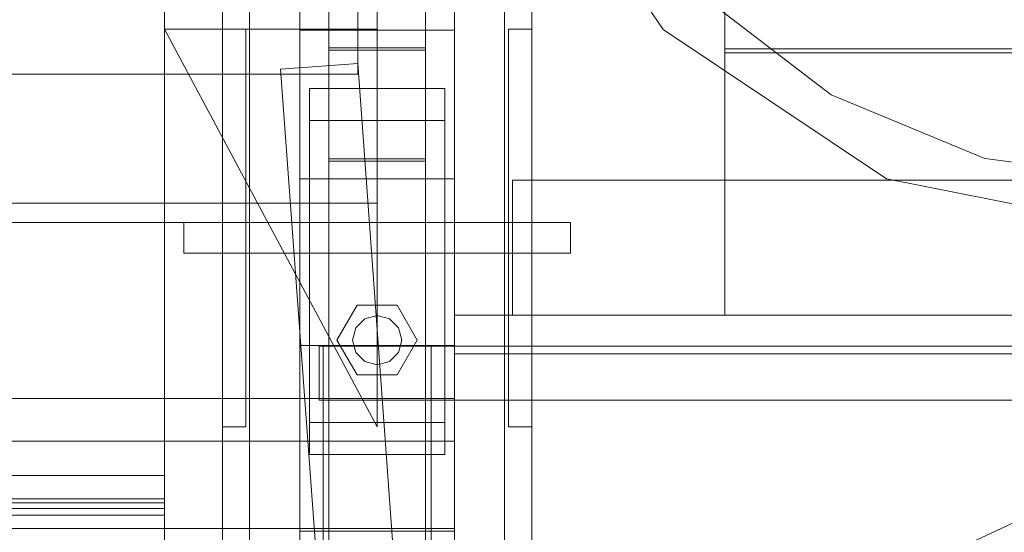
# Model space of a CAD drawing. Header units: millimetres. Extents: x -1970 to 61924, y -58230 to 6847.
# Tile 885 of 925: x 61424 to 61678, y 566 to 699. Entities that reach past the tile are written whole.
import ezdxf

# ---------------------------------------------------------------- set-up
doc = ezdxf.new("R2010")
doc.units = ezdxf.units.MM
for name, color, linetype, lineweight in [('COTAS_P', 1, 'Continuous', 0), ('lateral_C04', 7, 'Continuous', 0), ('lateral_C08', 7, 'Continuous', 0)]:
    doc.layers.add(name, color=color, linetype=linetype, lineweight=lineweight)
doc.dimstyles.new('R19_100', dxfattribs={"dimtxt": 250, "dimasz": 150, "dimexe": 150, "dimexo": 80, "dimgap": 100, "dimtad": 1, "dimtih": 1, "dimtoh": 1, "dimdsep": 46, "dimcen": 0.09, "dimadec": 0, "dimazin": 0, "dimtfac": 1, "dimtdec": 4, "dimtofl": 0, "dimtmove": 0, "dimatfit": 3, "dimfxl": 1, "dimtolj": 1, "dimtzin": 0, "dimarcsym": 0})

# ---------------------------------------------------------------- blocks, each defined once
blk = doc.blocks.new('DIM_R26_13')
at = {"layer": 'COTAS_P'}
for p, q in [((61061.13, 500), (61461.13, 500)), ((61461.13, 500), (61416.13, 350)), ((61461.13, 0), (61461.13, 500)), ((61461.13, 500), (61506.13, 350)), ((61461.13, 0), (61416.13, 150)), ((61461.13, 0), (61506.13, 150)), ((61061.13, 0), (61461.13, 0))]:
    blk.add_line(p, q, dxfattribs=at)
blk.add_text('500 P', height=250, rotation=90, dxfattribs=at).set_placement((61361.13, 250))
blk = doc.blocks.new('DIM_R26_14')
at = {"layer": 'COTAS_P'}
for p, q in [((61061.13, 500), (61461.13, 500)), ((61461.13, 500), (61416.13, 350)), ((61461.13, 0), (61461.13, 500)), ((61461.13, 500), (61506.13, 350)), ((61461.13, 0), (61416.13, 150)), ((61461.13, 0), (61506.13, 150)), ((61061.13, 0), (61461.13, 0))]:
    blk.add_line(p, q, dxfattribs=at)
blk.add_text('500 P', height=250, rotation=90, dxfattribs=at).set_placement((61361.13, 250))
blk = doc.blocks.new('DIM_R26_15')
at = {"layer": 'COTAS_P'}
for p, q in [((61061.13, 380), (61461.13, 380)), ((61461.13, 380), (61416.13, 230)), ((61461.13, 0), (61461.13, 380)), ((61461.13, 380), (61506.13, 230)), ((61461.13, 0), (61416.13, 150)), ((61461.13, 0), (61506.13, 150)), ((61061.13, 0), (61461.13, 0))]:
    blk.add_line(p, q, dxfattribs=at)
blk.add_text('380 P', height=250, rotation=90, dxfattribs=at).set_placement((61361.13, 190))
blk = doc.blocks.new('DIM_R26_16')
at = {"layer": 'COTAS_P'}
for p, q in [((61061.13, 1522.14), (61461.13, 1522.14)), ((61461.13, 1522.14), (61416.13, 1372.14)), ((61461.13, 0), (61461.13, 1522.14)), ((61461.13, 1522.14), (61506.13, 1372.14)), ((61461.13, 0), (61416.13, 150)), ((61461.13, 0), (61506.13, 150)), ((61061.13, 0), (61461.13, 0))]:
    blk.add_line(p, q, dxfattribs=at)
blk.add_text('1522.14 P', height=250, rotation=90, dxfattribs=at).set_placement((61361.13, 761.07))

msp = doc.modelspace()

# ---------------------------------------------------------------- linework, layer by layer
at = {"layer": 'lateral_C04'}
for p, q in [((61606.134, 954.5), (61606.134, 690.5)), ((61551.499, 754.306), (61590.127, 696.494)), ((61511.134, 685), (61511.134, 710)), ((61599.461, 705.827), (61633.634, 679.606)), ((61590.127, 696.494), (61647.94, 657.865)), ((61826.134, 691.5), (61606.134, 691.5)), ((61606.134, 691.5), (61606.134, 622.5)), ((61606.134, 690.5), (61826.134, 690.5)), ((61491.161, 686.27), (61511.107, 687.73)), ((61506.161, 481.27), (61491.161, 686.27)), ((61526.107, 482.73), (61511.107, 687.73)), ((61511.134, 685), (60611.134, 685)), ((61633.634, 679.606), (61673.429, 663.122)), ((61673.429, 663.122), (61716.134, 657.5)), ((61881.134, 657.5), (61551.134, 657.5)), ((61551.134, 657.5), (61551.134, 622.5)), ((61647.94, 657.865), (61716.134, 644.3)), ((61896.134, 622.5), (61536.134, 622.5)), ((61536.134, 622.5), (61536.134, 612.5)), ((61551.134, 622.5), (61881.134, 622.5)), ((61606.134, 622.5), (61826.134, 622.5)), ((61881.134, 614.5), (61501.134, 614.5)), ((61501.134, 614.5), (61501.134, 600.5)), ((61530.134, 614.5), (61502.134, 614.5)), ((61502.134, 614.5), (61502.134, 477)), ((61778.992, 614.473), (61511.492, 489.973)), ((61530.134, 477), (61530.134, 614.5)), ((61536.134, 612.5), (61896.134, 612.5)), ((61501.134, 600.5), (61881.134, 600.5)), ((61461.134, 581), (61061.134, 581)), ((61461.134, 575), (61461.134, 581)), ((60661.134, 575), (61461.134, 575)), ((61461.134, 573.91), (60661.134, 573.91)), ((61461.134, 575), (61061.134, 575)), ((61461.134, 572.444), (61461.134, 575)), ((61461.134, 573.91), (61461.134, 575)), ((61461.134, 570.713), (61461.134, 573.91)), ((60661.134, 572.444), (61461.134, 572.444)), ((61461.134, 564.952), (61461.134, 572.444)), ((61461.134, 570.713), (60661.134, 570.713)), ((61461.134, 565.627), (61461.134, 570.713))]:
    msp.add_line(p, q, dxfattribs=at)
at = {"layer": 'lateral_C08'}
for p, q in [((61461.134, 1450.043), (61461.134, 307.905)), ((61461.134, 303.099), (61461.134, 1445.237)), ((61476.134, 25), (61476.134, 1052.038)), ((61483.134, 25), (61483.134, 1052.038)), ((61549.134, 25), (61549.134, 1052.038)), ((61556.134, 25), (61556.134, 1052.038)), ((61496.134, 1027.111), (61496.134, 696.346)), ((61536.134, 696.346), (61536.134, 1027.111)), ((61496.134, 657.895), (61496.134, 988.66)), ((61536.134, 657.895), (61536.134, 988.66)), ((61496.134, 945.403), (61496.134, 614.639)), ((61536.134, 614.639), (61536.134, 945.403)), ((61503.634, 936.06), (61503.634, 691.808)), ((61528.634, 691.808), (61528.634, 936.06)), ((61503.634, 662.433), (61503.634, 906.684)), ((61528.634, 662.433), (61528.634, 906.684)), ((61496.134, 566.576), (61496.134, 897.34)), ((61536.134, 566.576), (61536.134, 897.34)), ((61461.134, 554.335), (61461.134, 824.46)), ((61461.134, 548.568), (61461.134, 818.692)), ((61516.134, 701.582), (61516.134, 651.582)), ((61516.134, 593.582), (61461.134, 696.582)), ((61461.134, 696.582), (61516.134, 696.582)), ((61476.134, 593.582), (61476.134, 696.582)), ((61482.134, 696.582), (61476.134, 696.582)), ((61482.134, 593.582), (61482.134, 696.582)), ((61496.134, 696.346), (61536.134, 696.346)), ((61496.134, 657.895), (61496.134, 696.346)), ((61496.134, 696.346), (61496.134, 365.581)), ((61516.134, 696.582), (61516.134, 593.582)), ((61536.134, 696.346), (61536.134, 657.895)), ((61536.134, 365.581), (61536.134, 696.346)), ((61550.134, 593.582), (61550.134, 696.582)), ((61556.134, 696.582), (61550.134, 696.582)), ((61556.134, 593.582), (61556.134, 696.582)), ((61503.634, 691.808), (61503.634, 662.433)), ((61528.634, 691.808), (61503.634, 691.808)), ((61503.634, 691.19), (61528.634, 691.19)), ((61503.634, 663.051), (61503.634, 691.19)), ((61503.634, 691.19), (61503.634, 273.912)), ((61528.634, 662.433), (61528.634, 691.808)), ((61528.634, 691.19), (61528.634, 663.051)), ((61528.634, 273.912), (61528.634, 691.19)), ((61498.634, 681.255), (61498.634, 672.986)), ((61533.634, 681.255), (61498.634, 681.255)), ((61498.634, 681.255), (61498.634, 594.742)), ((61533.634, 672.986), (61533.634, 681.255)), ((61533.634, 594.742), (61533.634, 681.255)), ((61498.634, 672.986), (61533.634, 672.986)), ((61498.634, 586.473), (61498.634, 672.986)), ((61533.634, 586.473), (61533.634, 672.986)), ((61528.634, 663.051), (61503.634, 663.051)), ((61503.634, 245.773), (61503.634, 663.051)), ((61528.634, 245.773), (61528.634, 663.051)), ((61503.634, 662.433), (61528.634, 662.433)), ((61536.134, 657.895), (61496.134, 657.895)), ((61496.134, 327.131), (61496.134, 657.895)), ((61536.134, 327.131), (61536.134, 657.895)), ((60606.134, 651.582), (61516.134, 651.582)), ((61516.134, 651.582), (61516.134, 646.582)), ((60606.134, 646.582), (61516.134, 646.582)), ((61566.134, 646.582), (61466.134, 646.582)), ((61466.134, 638.582), (61466.134, 646.582)), ((61566.134, 638.582), (61566.134, 646.582)), ((61566.134, 638.582), (61466.134, 638.582)), ((61483.134, 638.582), (61476.134, 638.582)), ((61476.134, 25), (61476.134, 638.582)), ((61483.134, 25), (61483.134, 638.582)), ((61549.134, 638.582), (61483.134, 638.582)), ((61556.134, 638.582), (61549.134, 638.582)), ((61549.134, 25), (61549.134, 638.582)), ((61556.134, 25), (61556.134, 638.582)), ((61510.934, 625.089), (61505.734, 616.082)), ((61521.334, 625.089), (61510.934, 625.089)), ((61526.534, 616.082), (61521.334, 625.089)), ((61516.134, 622.482), (61512.934, 621.625)), ((61519.334, 621.625), (61516.134, 622.482)), ((61510.591, 619.282), (61509.734, 616.082)), ((61512.934, 621.625), (61510.591, 619.282)), ((61521.676, 619.282), (61519.334, 621.625)), ((61522.534, 616.082), (61521.676, 619.282)), ((61496.134, 614.639), (61536.134, 614.639)), ((61496.134, 566.576), (61496.134, 614.639)), ((61496.134, 614.639), (61496.134, 283.874)), ((61505.734, 616.082), (61510.934, 607.075)), ((61509.734, 616.082), (61510.591, 612.882)), ((61521.334, 607.075), (61526.534, 616.082)), ((61521.676, 612.882), (61522.534, 616.082)), ((61536.134, 614.639), (61536.134, 566.576)), ((61536.134, 283.874), (61536.134, 614.639)), ((61510.591, 612.882), (61512.934, 610.539)), ((61519.334, 610.539), (61521.676, 612.882)), ((61512.934, 610.539), (61516.134, 609.682)), ((61516.134, 609.682), (61519.334, 610.539)), ((61510.934, 607.075), (61521.334, 607.075)), ((61536.134, 600.926), (60586.134, 600.926)), ((61536.134, 589.901), (61536.134, 600.926)), ((61536.134, 567.282), (61536.134, 600.926)), ((61498.634, 594.742), (61533.634, 594.742)), ((61498.634, 586.473), (61498.634, 594.742)), ((61533.634, 594.742), (61533.634, 586.473)), ((61476.134, 593.582), (61482.134, 593.582)), ((61550.134, 593.582), (61556.134, 593.582)), ((60586.134, 589.901), (61536.134, 589.901)), ((61536.134, 589.901), (61536.134, 556.257)), ((61533.634, 586.473), (61498.634, 586.473)), ((60586.134, 567.282), (61536.134, 567.282)), ((61536.134, 566.576), (61496.134, 566.576)), ((61496.134, 235.811), (61496.134, 566.576)), ((61536.134, 567.282), (61536.134, 556.257)), ((61536.134, 235.811), (61536.134, 566.576))]:
    msp.add_line(p, q, dxfattribs=at)

# ---------------------------------------------------------------- dimensions: what is measured, and where the dimension line sits
at = {"layer": 'COTAS_P'}
for p2, picture, middle in [((61061.134, 1522.138), 'DIM_R26_16', (61461.134, 761.069)), ((61061.134, 500), 'DIM_R26_13', (61461.134, 250)), ((61061.134, 500), 'DIM_R26_14', (61461.134, 250)), ((61061.134, 380), 'DIM_R26_15', (61461.134, 190))]:
    dim = msp.add_aligned_dim(p1=(61061.134, 0), p2=p2, distance=-400, text='<> P', dimstyle='R19_100', dxfattribs=at)
    dim.commit()
    dim.dimension.update_dxf_attribs({"geometry": picture, "text_midpoint": middle})

doc.saveas('drawing.dxf')
